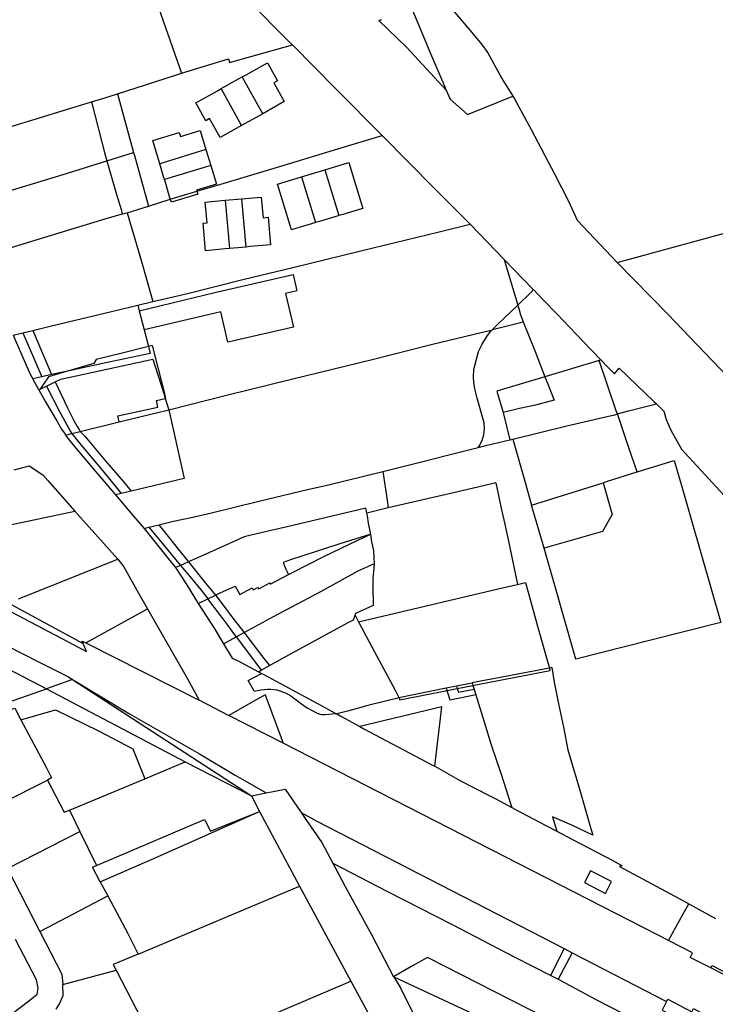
# Model space of a CAD drawing. Header units: inches. Extents: x 210911 to 224988, y 571697 to 586201.
# Tile 286 of 301: x 222784 to 223036, y 585108 to 585464. Entities that reach past the tile are written whole.
import ezdxf

# ---------------------------------------------------------------- set-up
doc = ezdxf.new("R2010")
doc.units = ezdxf.units.IN
doc.header["$MEASUREMENT"] = 0

msp = doc.modelspace()

# ---------------------------------------------------------------- linework, layer by layer
for points in [[(222815.697, 585524.792), (222840.676, 585498.14), (222859.819, 585478.063), (222876.623, 585460.68), (222882.45, 585454.93)], [(222831.204, 585477.864), (222832.89, 585473.077), (222834.239, 585468.299), (222837.598, 585458.615), (222842.528, 585444.55)], [(222925.926, 585467.521), (222926.166, 585467.599), (222937.196, 585471.511), (222946.878, 585459.908), (222951.024, 585454.993), (222953.297, 585451.863), (222958.439, 585442.556), (222962.317, 585436.235)], [(222925.926, 585467.521), (222932.948, 585450.738), (222936.746, 585442.059), (222938.273, 585438.407)], [(222938.273, 585438.407), (222924.019, 585453.749), (222913.874, 585463.594), (222915.005, 585463.963)], [(222842.528, 585444.55), (222859.589, 585449.687), (222859.92, 585448.344), (222882.666, 585454.711)], [(222882.45, 585454.93), (222882.666, 585454.711)], [(222882.666, 585454.711), (222898.434, 585438.748), (222915.084, 585422.001)], [(222864.547, 585443.165), (222865.9, 585443.918), (222873.659, 585448.232), (222877.28, 585441.722), (222875.969, 585440.993), (222879.735, 585434.219), (222871.913, 585429.87)], [(222819.465, 585437.043), (222826.125, 585439.169), (222840.35, 585443.823), (222842.528, 585444.55)], [(222856.923, 585438.926), (222863.194, 585442.413), (222864.547, 585443.165)], [(222871.913, 585429.87), (222864.547, 585443.165)], [(222864.31, 585425.641), (222856.488, 585421.292), (222852.721, 585428.065), (222851.41, 585427.336), (222847.79, 585433.847), (222855.59, 585438.185), (222856.923, 585438.926)], [(222864.31, 585425.641), (222856.923, 585438.926)], [(222938.273, 585438.407), (222939.662, 585435.081), (222945.955, 585429.584), (222962.317, 585436.235)], [(222771.839, 585421.254), (222772.195, 585421.419), (222778.291, 585424.445), (222783.27, 585425.996), (222791.272, 585428.31), (222799.782, 585431.057), (222810.059, 585434.129)], [(222810.059, 585434.129), (222814.414, 585435.431), (222819.465, 585437.043)], [(222810.059, 585434.129), (222813.737, 585419.57), (222814.832, 585415.402), (222815.589, 585412.807)], [(222819.465, 585437.043), (222825.245, 585415.826)], [(222962.317, 585436.235), (222962.924, 585435.245), (222968.996, 585424.12), (222977.514, 585407.882), (222982.337, 585398.517), (222985.642, 585391.42), (223000.136, 585376.083)], [(222871.913, 585429.87), (222864.31, 585425.641)], [(222834.687, 585411.766), (222834.191, 585413.338), (222832.135, 585420.132), (222841.724, 585423.033), (222842.159, 585421.598), (222849.337, 585423.769), (222851.408, 585416.925)], [(222848.144, 585401.814), (222856.734, 585404.377), (222878.428, 585410.887), (222901.799, 585418.008), (222915.084, 585422.001)], [(222915.084, 585422.001), (222934.075, 585402.839), (222946.907, 585389.883)], [(222851.408, 585416.925), (222834.687, 585411.766)], [(222851.408, 585416.925), (222853.145, 585411.183)], [(222774.185, 585400.118), (222799.82, 585407.876), (222815.589, 585412.807)], [(222815.589, 585412.807), (222825.245, 585415.826)], [(222815.589, 585412.807), (222818.828, 585401.499), (222820.712, 585395.196), (222820.992, 585394.306), (222821.278, 585393.662)], [(222825.245, 585415.826), (222825.552, 585414.699), (222830.569, 585396.433)], [(223000.136, 585376.083), (223066.29, 585394.185), (223115.786, 585407.666), (223134.407, 585412.958), (223137.619, 585414.168)], [(222836.396, 585406.116), (222835.954, 585407.575), (222834.687, 585411.766)], [(222853.145, 585411.183), (222836.396, 585406.116)], [(222853.145, 585411.183), (222855.215, 585404.339), (222848.037, 585402.167), (222848.144, 585401.814)], [(222885.979, 585407.04), (222894.402, 585409.589)], [(222894.402, 585409.589), (222903.064, 585412.209), (222908.074, 585395.647), (222907.658, 585395.522), (222903.671, 585394.315), (222900.872, 585393.468), (222899.412, 585393.026)], [(222894.402, 585409.589), (222899.412, 585393.026)], [(222838.495, 585398.935), (222836.838, 585404.656), (222836.396, 585406.116)], [(222890.989, 585390.479), (222889.529, 585390.037), (222886.729, 585389.193), (222882.709, 585387.977), (222882.326, 585387.861), (222877.316, 585404.42), (222885.979, 585407.04)], [(222885.979, 585407.04), (222890.989, 585390.479)], [(222830.569, 585396.433), (222838.495, 585398.935)], [(222848.144, 585401.814), (222848.467, 585400.744), (222838.897, 585397.848), (222838.495, 585398.935)], [(222838.495, 585398.935), (222848.144, 585401.814)], [(222859.955, 585381.128), (222858.362, 585380.983), (222851.266, 585380.337), (222850.359, 585390.296), (222851.853, 585390.432), (222851.173, 585397.901), (222858.294, 585398.549)], [(222858.294, 585398.549), (222864.269, 585399.094)], [(222858.294, 585398.549), (222859.955, 585381.128)], [(222864.269, 585399.094), (222871.39, 585399.742), (222872.07, 585392.272), (222873.862, 585392.436), (222874.769, 585382.477), (222867.375, 585381.804), (222865.856, 585381.665)], [(222864.269, 585399.094), (222865.856, 585381.665)], [(222822.966, 585394.033), (222830.569, 585396.433)], [(222768.812, 585377.819), (222790.051, 585384.236), (222816.572, 585392.297), (222821.278, 585393.662)], [(222821.278, 585393.662), (222822.966, 585394.033)], [(222822.966, 585394.033), (222828.116, 585376.388), (222832.144, 585361.965)], [(222899.412, 585393.026), (222899.173, 585392.954), (222892.449, 585390.92), (222890.989, 585390.479)], [(222832.144, 585361.965), (222844.764, 585364.876), (222864.756, 585369.886), (222883.352, 585374.439), (222911.855, 585381.332), (222935.709, 585387.131), (222946.907, 585389.883)], [(222946.907, 585389.883), (222959.214, 585377.212)], [(222865.856, 585381.665), (222864.337, 585381.527), (222859.955, 585381.128)], [(222959.214, 585377.212), (222969.639, 585366.446), (222969.799, 585366.279)], [(222959.214, 585377.212), (222963.365, 585363.42), (222964.148, 585360.663)], [(223000.136, 585376.083), (223018.243, 585357.48), (223056.133, 585317.986), (223061.073, 585312.785)], [(222827.262, 585358.602), (222855.059, 585365.401), (222882.878, 585371.75), (222884.315, 585365.833), (222880.205, 585364.927), (222883.074, 585352.742), (222859.263, 585347.249), (222856.724, 585358.211), (222829.061, 585351.699)], [(222964.148, 585360.663), (222968.915, 585365.198), (222969.799, 585366.279)], [(222969.799, 585366.279), (222973.191, 585362.75)], [(222788.764, 585351.553), (222795.048, 585353.1), (222811.739, 585357.042), (222826.74, 585360.607)], [(222826.74, 585360.607), (222832.144, 585361.965)], [(222826.74, 585360.607), (222827.262, 585358.602)], [(222964.148, 585360.663), (222956.951, 585353.816), (222954.847, 585351.761)], [(222964.148, 585360.663), (222964.62, 585359)], [(222973.191, 585362.75), (222978.334, 585357.399), (222987.587, 585347.792), (222994.225, 585340.881)], [(222827.262, 585358.602), (222829.061, 585351.699)], [(222964.62, 585359), (222965.147, 585357.143), (222965.809, 585355.313), (222966.116, 585354.583)], [(222954.847, 585351.761), (222955.546, 585351.93), (222966.116, 585354.583)], [(222966.116, 585354.583), (222970.414, 585343.875), (222973.952, 585334.755)], [(222781.651, 585349.848), (222785.135, 585350.683)], [(222781.651, 585349.848), (222784.84, 585342.55), (222787.791, 585335.764), (222788.768, 585334.029)], [(222785.135, 585350.683), (222787.733, 585351.306), (222788.764, 585351.553)], [(222785.135, 585350.683), (222792.09, 585334.771)], [(222788.764, 585351.553), (222795.545, 585335.543)], [(222829.061, 585351.699), (222830.633, 585345.703)], [(222837.962, 585322.785), (222858.859, 585328.124), (222882.815, 585334.025), (222911.445, 585341.045), (222933.343, 585346.564), (222953.872, 585351.525)], [(222949.992, 585343.89), (222951.258, 585346.612), (222952.928, 585349.367), (222954.707, 585351.624), (222954.847, 585351.761)], [(222953.872, 585351.525), (222954.847, 585351.761)], [(222830.633, 585345.703), (222821.072, 585343.357), (222811.741, 585341.005), (222810.841, 585339.608), (222803.064, 585337.322), (222800.864, 585336.693)], [(222831.995, 585346.036), (222830.633, 585345.703)], [(222830.633, 585345.703), (222831.284, 585343.218)], [(222831.995, 585346.036), (222836.256, 585329.175), (222836.752, 585326.876), (222836.688, 585326.862)], [(222831.284, 585343.218), (222815.153, 585339.784), (222800.864, 585336.693)], [(222948.315, 585337.349), (222949.992, 585343.89)], [(222796.841, 585332.888), (222798.946, 585333.885), (222832.175, 585341.134)], [(222832.175, 585341.134), (222836.12, 585328.68), (222836.688, 585326.862)], [(222993.527, 585340.67), (222973.952, 585334.755)], [(222994.225, 585340.881), (222993.527, 585340.67)], [(222999.761, 585322.487), (222993.527, 585340.67)], [(222994.225, 585340.881), (222996.154, 585338.872), (222999.103, 585335.823), (223000.855, 585337.831), (223010.489, 585328.631), (223012.887, 585326.295)], [(222792.09, 585334.771), (222788.768, 585334.029)], [(222800.864, 585336.693), (222794.495, 585334.802), (222792.652, 585332.053), (222791.484, 585330.351)], [(222795.545, 585335.543), (222792.09, 585334.771)], [(222800.864, 585336.693), (222795.545, 585335.543)], [(222949.819, 585309.194), (222950.3, 585309.863), (222951.298, 585311.801), (222951.904, 585313.737), (222952.159, 585316.057), (222951.964, 585318.156), (222951.557, 585319.868), (222949.487, 585327.06), (222948.674, 585330.397), (222948.294, 585332.739), (222948.194, 585334.696), (222948.315, 585337.349)], [(222973.952, 585334.755), (222956.626, 585329.519), (222958.885, 585321.909)], [(222973.952, 585334.755), (222974.841, 585332.464), (222977.258, 585326.338), (222970.524, 585324.533), (222964.761, 585323.295), (222958.885, 585321.909)], [(222790.976, 585330.111), (222788.871, 585333.846), (222788.768, 585334.029)], [(222791.484, 585330.351), (222793.749, 585331.424)], [(222793.749, 585331.424), (222796.841, 585332.888)], [(222793.749, 585331.424), (222798.317, 585322.498), (222801.7, 585316.372), (222802.463, 585314.975), (222802.848, 585314.229)], [(222796.841, 585332.888), (222801.315, 585323.566), (222803.629, 585319.016), (222804.824, 585316.856), (222805.638, 585315.534), (222805.89, 585314.976)], [(222790.976, 585330.111), (222791.484, 585330.351)], [(222790.976, 585330.111), (222793.361, 585325.699), (222797.557, 585318.558), (222799.185, 585315.838), (222800.456, 585313.983), (222800.645, 585313.687)], [(222820.048, 585318.439), (222819.522, 585320.647), (222834.042, 585323.783), (222833.524, 585326.179), (222836.688, 585326.862)], [(222836.688, 585326.862), (222836.779, 585326.572)], [(222836.779, 585326.572), (222837.962, 585322.785)], [(223000.157, 585321.331), (223004.235, 585322.475), (223014.303, 585324.953)], [(223012.887, 585326.295), (223013.359, 585325.847), (223014.303, 585324.953)], [(223014.303, 585324.953), (223017.022, 585322.379), (223017.786, 585319.38), (223019.446, 585315.484)], [(222820.048, 585318.439), (222823.98, 585319.401), (222837.962, 585322.785)], [(222837.962, 585322.785), (222843.531, 585298.027)], [(222958.885, 585321.909), (222961.258, 585311.952)], [(222962.34, 585312.212), (222981.862, 585317.036), (222998.018, 585320.789)], [(222998.018, 585320.789), (222999.228, 585321.07), (223000.157, 585321.331)], [(223000.157, 585321.331), (222999.761, 585322.487)], [(223004.246, 585309.408), (223000.157, 585321.331)], [(222805.89, 585314.976), (222820.048, 585318.439)], [(222800.645, 585313.687), (222802.848, 585314.229)], [(222800.645, 585313.687), (222801.168, 585312.865), (222803.736, 585309.713), (222811.566, 585300.412), (222818.675, 585292.125)], [(222802.848, 585314.229), (222805.89, 585314.976)], [(222802.848, 585314.229), (222805.717, 585310.756), (222814.005, 585300.844), (222818.861, 585294.999), (222820.759, 585292.615)], [(222805.89, 585314.976), (222807.57, 585313.323), (222814.892, 585304.657), (222821.655, 585296.728), (222824.3, 585293.448)], [(223019.446, 585315.484), (223023.405, 585308.62)], [(222949.819, 585309.194), (222953.105, 585310.016), (222961.258, 585311.952)], [(222961.258, 585311.952), (222961.996, 585312.127), (222962.34, 585312.212)], [(222962.34, 585312.212), (222966.201, 585298.721)], [(222915.348, 585300.548), (222928.895, 585303.963), (222939.269, 585306.557)], [(222939.269, 585306.557), (222949.819, 585309.194)], [(223007.339, 585300.388), (223004.246, 585309.408)], [(223054.909, 585274.505), (223052.675, 585276.808), (223023.405, 585308.62)], [(222782.09, 585301.122), (222787.533, 585302.581), (222792.4, 585299.334), (222794.253, 585297.232)], [(223007.339, 585300.388), (223020.707, 585304.561), (223023.339, 585295.449)], [(222890.895, 585294.651), (222895.692, 585295.748), (222915.348, 585300.548)], [(222915.348, 585300.548), (222916.91, 585290.21), (222917.29, 585287.413)], [(222994.968, 585296.482), (222996.592, 585296.995), (223007.339, 585300.388)], [(222794.253, 585297.232), (222803.994, 585286.182)], [(222843.531, 585298.027), (222824.3, 585293.448)], [(222956.208, 585296.435), (222951.725, 585295.376), (222940.926, 585292.854), (222917.29, 585287.413)], [(222956.208, 585296.435), (222958.275, 585286.709), (222959.472, 585281.448), (222961.276, 585273.053), (222963.99, 585259.696)], [(222966.201, 585298.721), (222969.172, 585288.338)], [(222969.172, 585288.338), (222994.968, 585296.482)], [(222994.968, 585296.482), (222998.265, 585284.97), (222994.75, 585278.866), (222973.635, 585272.819)], [(223023.339, 585295.449), (223037.628, 585245.976), (223012.244, 585239.522)], [(222820.759, 585292.615), (222818.675, 585292.125)], [(222818.675, 585292.125), (222825.193, 585284.375), (222829.031, 585279.988)], [(222824.3, 585293.448), (222820.759, 585292.615)], [(222846.669, 585284.075), (222853.353, 585285.551), (222870.568, 585289.822), (222888.122, 585294.018), (222890.895, 585294.651)], [(222973.635, 585272.819), (222969.172, 585288.338)], [(222745.978, 585273.774), (222766.701, 585278.391), (222803.994, 585286.182)], [(222803.994, 585286.182), (222819.484, 585268.838)], [(222909.611, 585285.504), (222909.443, 585286.168), (222909.264, 585287.235), (222901.567, 585285.455), (222880.787, 585280.546), (222873.927, 585278.994), (222865.188, 585276.96), (222859.93, 585274.544), (222850.253, 585270.171), (222845.135, 585267.872)], [(222917.29, 585287.413), (222909.611, 585285.504)], [(222910.995, 585277.885), (222910.921, 585278.365), (222910.233, 585281.898), (222909.85, 585284.567), (222909.611, 585285.504)], [(222830.696, 585280.371), (222833.927, 585281.116), (222834.308, 585281.204)], [(222834.308, 585281.204), (222839.712, 585282.539), (222846.669, 585284.075)], [(222834.308, 585281.204), (222842.427, 585271.11), (222845.135, 585267.872)], [(222829.031, 585279.988), (222830.696, 585280.371)], [(222829.031, 585279.988), (222837.677, 585269.101), (222840.372, 585265.794)], [(222830.696, 585280.371), (222836.023, 585273.981), (222842.211, 585266.585)], [(222910.995, 585277.885), (222899.769, 585274.423), (222881.911, 585268.549), (222879.32, 585267.659), (222880.24, 585265.249), (222881.307, 585263.287)], [(222881.307, 585263.287), (222882.473, 585263.898), (222894.004, 585269.771), (222906.577, 585275.822), (222910.995, 585277.885)], [(222912.299, 585267.225), (222912.247, 585269.393), (222912.068, 585271.934), (222911.431, 585275.086), (222910.995, 585277.885)], [(223012.244, 585239.522), (222985.189, 585232.643), (222973.635, 585272.819)], [(222783.632, 585254.54), (222819.484, 585268.838)], [(222819.484, 585268.838), (222821.749, 585266.12), (222827.046, 585256.606)], [(222845.135, 585267.872), (222843.572, 585267.17), (222842.211, 585266.585)], [(222845.135, 585267.872), (222851.224, 585260.182), (222854.836, 585255.828)], [(222865.265, 585242.4), (222875.85, 585248.112), (222892.998, 585257.161), (222906.431, 585264.639), (222912.299, 585267.225)], [(222905.317, 585248.554), (222905.576, 585249.286), (222911.977, 585252.261), (222911.897, 585259.378), (222911.844, 585262.021), (222912.173, 585265.427), (222912.299, 585267.225)], [(222842.211, 585266.585), (222840.372, 585265.794)], [(222840.372, 585265.794), (222844.262, 585259.876), (222848.638, 585252.874)], [(222842.211, 585266.585), (222845.709, 585262.443), (222849.675, 585257.589), (222851.48, 585255.302), (222852.035, 585254.493)], [(222854.836, 585255.828), (222856.561, 585256.65), (222861.951, 585259.119), (222863.628, 585256.037), (222868.146, 585258.456), (222868.527, 585257.77), (222870.178, 585258.634), (222870.483, 585258.075), (222874.471, 585260.287), (222874.675, 585259.804), (222881.307, 585263.287)], [(222963.99, 585259.696), (222966.942, 585260.391), (222971.237, 585244.681), (222975, 585231.499)], [(222827.046, 585256.606), (222830.207, 585250.929)], [(222906.592, 585246.176), (222959.124, 585258.549), (222963.99, 585259.696)], [(222779.649, 585253.196), (222776.479, 585252.127), (222808.161, 585235.483), (222807.029, 585238.353)], [(222779.649, 585253.196), (222807.029, 585238.353)], [(222848.638, 585252.874), (222852.035, 585254.493)], [(222848.638, 585252.874), (222854.332, 585243.89), (222857.698, 585238.275)], [(222852.035, 585254.493), (222854.836, 585255.828)], [(222852.035, 585254.493), (222852.65, 585253.599), (222858.193, 585246.279), (222861.702, 585241.451), (222862.267, 585240.715)], [(222854.836, 585255.828), (222855.419, 585255.124), (222861.521, 585247.093), (222865.265, 585242.4)], [(222807.935, 585238.571), (222830.207, 585250.929)], [(222830.207, 585250.929), (222844.575, 585225.877), (222848.932, 585217.876)], [(222761.182, 585246.793), (222791.301, 585231.467), (222801.405, 585226.441)], [(222874.347, 585230.363), (222882.438, 585234.922), (222903.088, 585246.083), (222904.739, 585246.922), (222905.317, 585248.554)], [(222905.317, 585248.554), (222906.592, 585246.176)], [(222906.592, 585246.176), (222912.392, 585235.358), (222919.768, 585221.507), (222921.105, 585218.881)], [(222751.746, 585243.768), (222793.716, 585222.028)], [(222862.267, 585240.715), (222865.265, 585242.4)], [(222865.265, 585242.4), (222866.224, 585241.019), (222872.352, 585232.988), (222874.347, 585230.363)], [(222807.029, 585238.353), (222806.697, 585239.196), (222807.935, 585238.571)], [(222807.935, 585238.571), (222848.932, 585217.876)], [(222857.698, 585238.275), (222862.267, 585240.715)], [(222862.267, 585240.715), (222866.024, 585235.809), (222871.374, 585228.687)], [(222857.698, 585238.275), (222860.919, 585233.088), (222863.791, 585231.709)], [(222863.791, 585231.709), (222864.146, 585231.538), (222870.431, 585228.156)], [(222975, 585231.499), (222975.566, 585229.484)], [(222870.431, 585228.156), (222871.374, 585228.687)], [(222870.431, 585228.156), (222871.521, 585227.569)], [(222871.374, 585228.687), (222874.347, 585230.363)], [(222975.566, 585229.484), (222967.294, 585227.886), (222961.043, 585226.689), (222955.235, 585225.577), (222950.657, 585224.7), (222947.678, 585224.13)], [(222947.95, 585223.217), (222949.561, 585223.531), (222975.806, 585228.629), (222975.566, 585229.484)], [(222976.428, 585229.651), (222975.566, 585229.484)], [(222976.428, 585229.651), (222977.288, 585224.439), (222978.893, 585216.534), (222980.626, 585208.096), (222982.307, 585199.963), (222986.584, 585185.399), (222990.235, 585172.738), (222991.344, 585169.132), (222983.694, 585172.664), (222976.72, 585175.685), (222978.235, 585170.506)], [(222803.123, 585225.325), (222793.716, 585222.028)], [(222801.405, 585226.441), (222803.203, 585225.353), (222823.743, 585212.931), (222849.018, 585198.465), (222861.969, 585190.79)], [(222801.405, 585226.441), (222803.123, 585225.325)], [(222803.123, 585225.325), (222867.809, 585183.319)], [(222868.788, 585221.099), (222867.571, 585223.364), (222866.613, 585225.035), (222871.521, 585227.569)], [(222871.521, 585227.569), (222872.126, 585227.244), (222891.696, 585216.622), (222898.309, 585213.116)], [(222735.173, 585201.513), (222793.716, 585222.028)], [(222793.716, 585222.028), (222843.914, 585195.625)], [(222868.788, 585221.099), (222870.001, 585221.411), (222871.189, 585221.636), (222872.39, 585221.782), (222873.598, 585221.85), (222874.808, 585221.838), (222876.027, 585221.744)], [(222876.027, 585221.744), (222877.051, 585221.564), (222880.13, 585220.552), (222882.111, 585219.419), (222886.953, 585215.831), (222888.192, 585215.016), (222889.526, 585214.245), (222891.663, 585213.17), (222892.571, 585212.821)], [(222921.105, 585218.881), (222938.273, 585222.31)], [(222921.208, 585218.678), (222921.521, 585218.061), (222938.571, 585221.387)], [(222938.273, 585222.31), (222942.02, 585223.046)], [(222938.571, 585221.387), (222938.273, 585222.31)], [(222938.571, 585221.387), (222942.286, 585222.112)], [(222948.942, 585219.835), (222939.717, 585217.839), (222938.571, 585221.387)], [(222942.02, 585223.046), (222947.678, 585224.13)], [(222942.02, 585223.046), (222942.286, 585222.112)], [(222942.286, 585222.112), (222947.95, 585223.217)], [(222942.286, 585222.112), (222942.66, 585220.799), (222948.346, 585221.892)], [(222947.678, 585224.13), (222947.95, 585223.217)], [(222947.95, 585223.217), (222948.346, 585221.892)], [(222948.346, 585221.892), (222948.942, 585219.835)], [(222859.692, 585212.394), (222859.609, 585212.347), (222848.932, 585217.876)], [(222872.817, 585219.771), (222866.797, 585216.415), (222859.692, 585212.394)], [(222872.817, 585219.771), (222879.346, 585202.342)], [(222921.208, 585218.678), (222916.289, 585217.47), (222909.989, 585215.939), (222903.054, 585214.057), (222898.691, 585212.914)], [(222921.105, 585218.881), (222921.208, 585218.678)], [(222948.942, 585219.835), (222951.965, 585209.998), (222954.561, 585201.763), (222957.997, 585191.546), (222960.797, 585182.853), (222961.56, 585180.54), (222961.991, 585179.051)], [(222763.226, 585208.348), (222782.242, 585214.937), (222784.462, 585210.763)], [(222784.462, 585210.763), (222796.978, 585214.427), (222812.534, 585206.758), (222825.019, 585200.302), (222829.336, 585189.409)], [(222934.141, 585193.971), (222936.723, 585215.428), (222907.051, 585208.334)], [(222784.462, 585210.763), (222793.742, 585193.391), (222795.605, 585189.811), (222794.096, 585189.024)], [(222879.346, 585202.342), (222859.692, 585212.394)], [(222892.571, 585212.821), (222893.202, 585212.723), (222893.851, 585212.693), (222894.51, 585212.731)], [(222894.51, 585212.731), (222898.309, 585213.116)], [(222898.309, 585213.116), (222898.691, 585212.914)], [(222898.691, 585212.914), (222900.133, 585212.15), (222907.051, 585208.334)], [(222907.051, 585208.334), (222908.47, 585207.551), (222933.35, 585194.414), (222934.141, 585193.971)], [(223018.684, 585131.034), (223014.718, 585133.102), (222879.346, 585202.342)], [(222829.336, 585189.409), (222843.914, 585195.625)], [(222843.914, 585195.625), (222867.809, 585183.319)], [(222934.141, 585193.971), (222942.652, 585189.205), (222946.715, 585187.099), (222956.02, 585182.293), (222961.991, 585179.051)], [(222779.014, 585179.055), (222781.173, 585182.417), (222790.432, 585187.115), (222794.096, 585189.024)], [(222794.096, 585189.024), (222800.093, 585177.357), (222802.1, 585178.184)], [(222802.1, 585178.184), (222829.336, 585189.409)], [(222861.969, 585190.79), (222864.518, 585189.344)], [(222864.518, 585189.344), (222873.225, 585184.406)], [(222873.225, 585184.406), (222880.014, 585185.768), (222885.792, 585177.271)], [(222867.809, 585183.319), (222873.225, 585184.406)], [(222867.809, 585183.319), (222870.778, 585177.646)], [(222802.1, 585178.184), (222805.843, 585170.456)], [(222961.991, 585179.051), (222963.086, 585178.456), (222974.319, 585172.536), (222978.235, 585170.506)], [(222811.808, 585158.133), (222850.867, 585174.728), (222853.009, 585170.474), (222870.778, 585177.646)], [(222813.206, 585152.214), (222831.99, 585160.364), (222870.778, 585177.646)], [(222870.778, 585177.646), (222885.209, 585150.64)], [(222885.792, 585177.271), (222891.52, 585174.126), (222908.18, 585165.568), (222980.911, 585128.084)], [(222885.792, 585177.271), (222887.505, 585174.752), (222893.329, 585166.411), (222897.301, 585158.964)], [(222779.613, 585157.025), (222805.843, 585170.456)], [(222805.843, 585170.456), (222811.808, 585158.133)], [(222978.235, 585170.506), (222983.976, 585167.53), (222998.768, 585159.78), (223001.942, 585158.03), (223000.878, 585157.721), (223022.455, 585146.185), (223025.942, 585144.288)], [(222779.613, 585157.025), (222791.349, 585134.328)], [(222813.206, 585152.214), (222810.38, 585157.526), (222811.808, 585158.133)], [(222897.301, 585158.964), (222917.012, 585148.75), (222940.462, 585136.762), (222962.841, 585125.145), (222976.058, 585118.398)], [(222897.301, 585158.964), (222901.792, 585150.544), (222911.343, 585132.883), (222919.229, 585117.934)], [(222988.31, 585151.94), (222995.82, 585148.06), (222998.03, 585152.3), (222990.48, 585156.14), (222988.31, 585151.94)], [(222813.206, 585152.214), (222815.882, 585147.185)], [(222826.934, 585126.117), (222885.209, 585150.64)], [(222885.209, 585150.64), (222903.797, 585116.295)], [(222791.349, 585134.328), (222815.882, 585147.185)], [(222815.882, 585147.185), (222823.169, 585133.494), (222826.934, 585126.117)], [(223018.684, 585131.034), (223023.939, 585140.64), (223025.942, 585144.288)], [(223025.942, 585144.288), (223035.687, 585138.987)], [(222791.349, 585134.328), (222799.278, 585118.852), (222799.701, 585115.159)], [(222775.102, 585099.894), (222787.235, 585109.086), (222790.332, 585111.663), (222790.78, 585113.752), (222790.108, 585116.819), (222782.532, 585131.401)], [(222976.058, 585118.398), (222980.911, 585128.084)], [(222980.911, 585128.084), (222983.76, 585126.616)], [(223027.33, 585126.528), (223018.684, 585131.034)], [(222826.934, 585126.117), (222817.856, 585122.297), (222818.911, 585120.264)], [(222981.739, 585088.572), (222992.169, 585094.174), (222967.928, 585106.355), (222931.533, 585124.82), (222926.097, 585121.805), (222919.229, 585117.934)], [(222983.76, 585126.616), (222978.804, 585116.997)], [(222983.76, 585126.616), (223017.982, 585108.98)], [(223033.944, 585121.08), (223026.471, 585124.918), (223027.33, 585126.528)], [(223033.944, 585121.08), (223034.401, 585121.971), (223040.241, 585118.965), (223040.89, 585118.634), (223041.154, 585119.12), (223054.815, 585111.798), (223059.132, 585109.728)], [(223058.253, 585108.596), (223033.944, 585121.08)], [(222799.701, 585115.159), (222818.911, 585120.264)], [(222818.911, 585120.264), (222835.825, 585087.67)], [(222919.229, 585117.934), (222919.282, 585117.835)], [(222919.282, 585117.835), (222921.819, 585113.661), (222925.487, 585106.335), (222927.117, 585103.138), (222925.709, 585102.369), (222939.931, 585076.615), (222944.356, 585068.687), (222946.102, 585069.581)], [(222919.282, 585117.835), (222949.589, 585103.774), (222974.05, 585092.202), (222981.739, 585088.572)], [(222976.058, 585118.398), (222978.804, 585116.997)], [(222797.258, 585106.233), (222798.49, 585108.077), (222799.791, 585111.104), (222799.701, 585115.159)], [(222835.825, 585087.67), (222873.569, 585103.461), (222903.797, 585116.295)], [(222903.797, 585116.295), (222919.619, 585087.262)], [(222978.804, 585116.997), (222978.957, 585116.919), (222992.618, 585109.569), (223016.874, 585097.116), (223041.345, 585084.201), (223036.996, 585074.704), (223051.863, 585066.57), (223072.806, 585055.209), (223076.874, 585063.142), (223081.823, 585060.623)], [(223017.982, 585108.98), (223016.381, 585105.833), (223023.026, 585102.306), (223022.498, 585101.302), (223024.763, 585100.109), (223025.349, 585101.13), (223031.758, 585097.803), (223033.888, 585101.759)], [(223017.982, 585108.98), (223018.421, 585109.844), (223027.147, 585105.264), (223027.734, 585106.39), (223031.929, 585104.164), (223031.344, 585103.052), (223033.888, 585101.759)]]:
    msp.add_lwpolyline(points)

doc.saveas('drawing.dxf')
